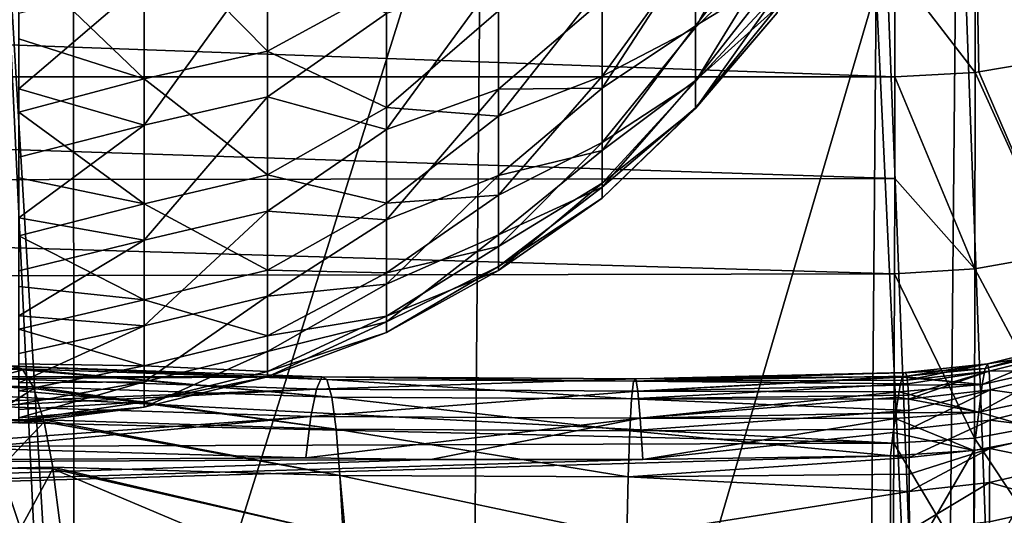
# Model space of a CAD drawing. Header units: metres. Extents: x -22 to 73, y -229 to 22.
# Tile 273 of 447: x 64.87 to 69.76, y -19.38 to -16.92. Entities that reach past the tile are written whole.
import ezdxf

# ---------------------------------------------------------------- set-up
doc = ezdxf.new("R2010")
doc.units = ezdxf.units.M
doc.layers.add('solid_509500_SW0001', color=7, linetype='CONTINUOUS')

msp = doc.modelspace()

# ---------------------------------------------------------------- linework, layer by layer
at = {"layer": 'solid_509500_SW0001'}
for points in [[(64.756363, -15.708315, 104.718361), (65.137794, -22.062777, 113.876381), (65.130638, -15.602813, 104.661674)], [(65.130638, -15.602813, 104.661674), (65.137794, -22.062777, 113.876381), (67.162041, -15.601653, 104.804047)], [(65.137794, -22.062777, 113.876381), (67.091408, -23.696112, 116.345337), (67.162041, -15.601653, 104.804047)], [(69.122375, -16.762787, 106.363914), (67.162041, -15.601653, 104.804047), (67.091408, -23.696112, 116.345337)], [(69.45211, -23.765558, 116.267342), (69.133659, -15.586576, 104.691223), (69.122375, -16.762787, 106.363914)], [(69.526772, -15.665167, 104.716293), (69.133659, -15.586576, 104.691223), (69.45211, -23.765558, 116.267342)], [(64.756363, -15.708315, 104.718361), (65.13765, -23.733, 116.26387), (65.137794, -22.062777, 113.876381)], [(64.761993, -23.803009, 116.271606), (65.13765, -23.733, 116.26387), (64.756363, -15.708315, 104.718361)], [(69.526772, -15.665167, 104.716293), (69.45211, -23.765558, 116.267342), (69.828972, -23.847116, 116.212555)], [(69.910164, -15.749055, 104.659492), (69.526772, -15.665167, 104.716293), (69.828972, -23.847116, 116.212555)], [(69.612259, -16.067722, 54.519958), (70.023659, -16.002293, 54.573952), (70.025459, -17.110849, 56.018856)], [(69.612259, -16.067722, 54.519958), (69.614059, -17.180368, 55.970177), (69.214699, -16.660301, 55.215855)], [(69.612259, -16.067722, 54.519958), (70.025459, -17.110849, 56.018856), (69.632294, -17.178318, 55.971611)], [(69.612259, -16.067722, 54.519958), (69.632294, -17.178318, 55.971611), (69.614059, -17.180368, 55.970177)], [(68.63073, -16.216549, 72.720711), (68.224693, -16.95726, 71.787834), (68.224693, -16.556847, 73.269463)], [(68.63073, -16.216549, 72.720711), (68.63073, -16.564034, 71.300659), (68.224693, -16.95726, 71.787834)], [(65.48349, -16.451466, 77.206696), (66.098099, -16.319668, 77.132935), (66.098099, -17.074055, 75.630119)], [(66.688698, -16.751656, 75.788979), (66.098099, -17.074055, 75.630119), (66.098099, -16.319668, 77.132935)], [(68.63073, -16.420589, 64.04705), (68.224693, -16.544857, 62.693012), (68.224693, -16.948629, 64.173721)], [(68.63073, -16.700914, 65.481865), (68.63073, -16.420589, 64.04705), (68.224693, -16.948629, 64.173721)], [(65.48349, -16.451466, 77.206696), (65.48349, -17.211945, 75.691742), (64.861679, -16.614517, 77.060074)], [(65.48349, -16.451466, 77.206696), (66.098099, -17.074055, 75.630119), (65.48349, -17.211945, 75.691742)], [(68.224693, -16.544857, 62.693012), (67.76059, -16.823778, 62.169476), (67.76059, -17.25823, 63.619583)], [(68.224693, -16.948629, 64.173721), (68.224693, -16.544857, 62.693012), (67.76059, -17.25823, 63.619583)], [(68.224693, -16.556847, 73.269463), (67.76059, -17.199228, 72.606636), (67.76059, -16.745773, 74.050919)], [(68.224693, -16.556847, 73.269463), (68.224693, -16.95726, 71.787834), (67.76059, -17.199228, 72.606636)], [(68.63073, -16.564034, 71.300659), (68.224693, -17.225367, 70.276657), (68.224693, -16.95726, 71.787834)], [(68.63073, -16.564034, 71.300659), (68.63073, -16.787413, 69.855888), (68.224693, -17.225367, 70.276657)], [(65.48349, -17.211945, 75.691742), (64.861679, -17.014135, 76.285309), (64.861679, -16.614517, 77.060074)], [(65.48349, -17.442165, 60.845646), (66.098099, -17.302431, 60.902962), (66.098099, -16.595005, 59.377476)], [(65.48349, -17.442165, 60.845646), (66.098099, -16.595005, 59.377476), (65.48349, -16.729025, 59.307838)], [(66.688698, -16.888149, 60.51157), (66.098099, -16.595005, 59.377476), (66.098099, -17.302431, 60.902962)], [(53.799999, -16.64447, 55.195251), (69.215134, -17.202192, 55.954895), (53.799999, -17.202192, 55.954895)], [(53.799999, -16.64447, 55.195251), (69.214699, -16.660301, 55.215855), (69.215134, -17.202192, 55.954895)], [(69.614059, -17.180368, 55.970177), (69.215134, -17.202192, 55.954895), (69.214699, -16.660301, 55.215855)], [(65.48349, -16.729025, 59.307838), (64.861679, -16.887453, 59.459446), (64.861679, -17.262856, 60.246227)], [(65.48349, -17.442165, 60.845646), (65.48349, -16.729025, 59.307838), (64.861679, -17.262856, 60.246227)], [(67.245842, -16.702099, 60.836014), (66.688698, -16.888149, 60.51157), (66.688698, -17.464491, 61.976902)], [(67.245842, -17.263046, 62.319324), (67.245842, -16.702099, 60.836014), (66.688698, -17.464491, 61.976902)], [(67.76059, -16.823778, 62.169476), (67.245842, -16.702099, 60.836014), (67.245842, -17.263046, 62.319324)], [(68.63073, -16.700914, 65.481865), (68.224693, -16.948629, 64.173721), (68.224693, -17.22016, 65.684296)], [(68.63073, -16.856112, 66.935547), (68.63073, -16.700914, 65.481865), (68.224693, -17.22016, 65.684296)], [(66.688698, -16.751656, 75.788979), (66.688698, -17.354086, 74.334183), (66.098099, -17.074055, 75.630119)], [(67.245842, -16.874577, 74.747704), (66.688698, -17.354086, 74.334183), (66.688698, -16.751656, 75.788979)], [(69.07869, -21.97039, 113.787926), (69.122375, -16.762787, 106.363914), (67.091408, -23.696112, 116.345337)], [(67.76059, -16.745773, 74.050919), (67.245842, -17.398577, 73.250938), (67.245842, -16.874577, 74.747704)], [(67.76059, -16.745773, 74.050919), (67.76059, -17.199228, 72.606636), (67.245842, -17.398577, 73.250938)], [(69.45211, -23.765558, 116.267342), (69.122375, -16.762787, 106.363914), (69.07869, -21.97039, 113.787926)], [(67.76059, -17.25823, 63.619583), (67.76059, -16.823778, 62.169476), (67.245842, -17.263046, 62.319324)], [(68.63073, -16.787413, 69.855888), (68.224693, -17.35907, 68.747711), (68.224693, -17.225367, 70.276657)], [(68.63073, -16.787413, 69.855888), (68.63073, -16.885017, 68.397202), (68.224693, -17.35907, 68.747711)], [(67.245842, -16.874577, 74.747704), (67.245842, -17.398577, 73.250938), (66.688698, -17.354086, 74.334183)], [(68.63073, -16.856112, 66.935547), (68.224693, -17.22016, 65.684296), (68.224693, -17.35733, 67.212929)], [(68.63073, -16.885017, 68.397202), (68.63073, -16.856112, 66.935547), (68.224693, -17.35733, 67.212929)], [(66.688698, -17.464491, 61.976902), (66.688698, -16.888149, 60.51157), (66.098099, -17.302431, 60.902962)], [(68.63073, -16.885017, 68.397202), (68.224693, -17.35733, 67.212929), (68.224693, -17.35907, 68.747711)], [(68.224693, -16.948629, 64.173721), (67.76059, -17.25823, 63.619583), (67.76059, -17.567936, 65.101357)], [(68.224693, -17.22016, 65.684296), (68.224693, -16.948629, 64.173721), (67.76059, -17.567936, 65.101357)], [(68.224693, -16.95726, 71.787834), (67.76059, -17.528364, 71.129059), (67.76059, -17.199228, 72.606636)], [(68.224693, -16.95726, 71.787834), (68.224693, -17.225367, 70.276657), (67.76059, -17.528364, 71.129059)], [(65.48349, -17.211945, 75.691742), (64.861679, -17.377647, 75.492966), (64.861679, -17.014135, 76.285309)], [(65.48349, -17.211945, 75.691742), (66.098099, -17.074055, 75.630119), (66.098099, -17.690405, 74.065613)], [(66.688698, -17.354086, 74.334183), (66.098099, -17.690405, 74.065613), (66.098099, -17.074055, 75.630119)], [(69.632294, -17.178318, 55.971611), (70.025459, -17.110849, 56.018856), (70.02375, -18.084396, 57.546013)], [(69.214699, -17.708363, 56.712227), (53.799999, -17.202192, 55.954895), (69.215134, -17.202192, 55.954895)], [(53.799999, -17.725273, 56.738796), (53.799999, -17.202192, 55.954895), (69.214699, -17.708363, 56.712227)], [(65.48349, -17.211945, 75.691742), (65.48349, -17.833271, 74.114601), (64.861679, -17.377647, 75.492966)], [(65.48349, -17.211945, 75.691742), (66.098099, -17.690405, 74.065613), (65.48349, -17.833271, 74.114601)], [(67.76059, -17.199228, 72.606636), (67.245842, -17.790098, 71.714195), (67.245842, -17.398577, 73.250938)], [(67.76059, -17.199228, 72.606636), (67.76059, -17.528364, 71.129059), (67.245842, -17.790098, 71.714195)], [(68.224693, -17.22016, 65.684296), (67.76059, -17.567936, 65.101357), (67.76059, -17.75066, 66.60408)], [(68.224693, -17.35733, 67.212929), (68.224693, -17.22016, 65.684296), (67.76059, -17.75066, 66.60408)], [(68.224693, -17.225367, 70.276657), (67.76059, -17.730803, 69.62886), (67.76059, -17.528364, 71.129059)], [(68.224693, -17.225367, 70.276657), (68.224693, -17.35907, 68.747711), (67.76059, -17.730803, 69.62886)], [(69.612358, -18.157503, 57.50296), (69.214699, -17.708363, 56.712227), (69.215134, -17.202192, 55.954895)], [(69.612358, -18.157503, 57.50296), (69.215134, -17.202192, 55.954895), (69.614059, -17.180368, 55.970177)], [(69.612358, -18.157503, 57.50296), (69.614059, -17.180368, 55.970177), (70.02375, -18.084396, 57.546013)], [(69.614059, -17.180368, 55.970177), (69.632294, -17.178318, 55.971611), (70.02375, -18.084396, 57.546013)], [(65.48349, -17.442165, 60.845646), (64.861679, -17.262856, 60.246227), (64.861679, -17.601625, 61.049465)], [(67.245842, -17.263046, 62.319324), (66.688698, -17.464491, 61.976902), (66.688698, -17.913958, 63.485989)], [(67.245842, -17.692547, 63.845894), (67.245842, -17.263046, 62.319324), (66.688698, -17.913958, 63.485989)], [(67.76059, -17.25823, 63.619583), (67.245842, -17.263046, 62.319324), (67.245842, -17.692547, 63.845894)], [(67.76059, -17.567936, 65.101357), (67.76059, -17.25823, 63.619583), (67.245842, -17.692547, 63.845894)], [(65.48349, -18.014292, 62.441292), (66.098099, -17.869974, 62.485825), (66.098099, -17.302431, 60.902962)], [(65.48349, -18.014292, 62.441292), (66.098099, -17.302431, 60.902962), (65.48349, -17.442165, 60.845646)], [(66.688698, -17.464491, 61.976902), (66.098099, -17.302431, 60.902962), (66.098099, -17.869974, 62.485825)], [(66.688698, -17.354086, 74.334183), (66.688698, -17.830444, 72.833366), (66.098099, -17.690405, 74.065613)], [(67.245842, -17.398577, 73.250938), (66.688698, -17.830444, 72.833366), (66.688698, -17.354086, 74.334183)], [(68.224693, -17.35733, 67.212929), (67.76059, -17.75066, 66.60408), (67.76059, -17.80508, 68.116898)], [(68.224693, -17.35907, 68.747711), (68.224693, -17.35733, 67.212929), (67.76059, -17.80508, 68.116898)], [(68.224693, -17.35907, 68.747711), (67.76059, -17.80508, 68.116898), (67.76059, -17.730803, 69.62886)], [(65.48349, -17.833271, 74.114601), (64.861679, -17.704285, 74.684715), (64.861679, -17.377647, 75.492966)], [(67.245842, -17.398577, 73.250938), (67.245842, -17.790098, 71.714195), (66.688698, -17.830444, 72.833366)], [(65.48349, -17.442165, 60.845646), (64.861679, -17.601625, 61.049465), (64.861679, -17.903044, 61.867451)], [(65.48349, -18.014292, 62.441292), (65.48349, -17.442165, 60.845646), (64.861679, -17.903044, 61.867451)], [(66.688698, -17.913958, 63.485989), (66.688698, -17.464491, 61.976902), (66.098099, -17.869974, 62.485825)], [(67.76059, -17.528364, 71.129059), (67.245842, -18.046162, 70.149162), (67.245842, -17.790098, 71.714195)], [(67.76059, -17.528364, 71.129059), (67.76059, -17.730803, 69.62886), (67.245842, -18.046162, 70.149162)], [(67.76059, -17.567936, 65.101357), (67.245842, -17.692547, 63.845894), (67.245842, -17.987331, 65.404091)], [(67.76059, -17.75066, 66.60408), (67.76059, -17.567936, 65.101357), (67.245842, -17.987331, 65.404091)], [(53.799999, -17.725273, 56.738796), (69.214699, -17.708363, 56.712227), (69.213615, -18.181244, 57.490841)], [(65.48349, -17.833271, 74.114601), (64.861679, -17.993353, 73.862282), (64.861679, -17.704285, 74.684715)], [(65.48349, -17.833271, 74.114601), (66.098099, -17.690405, 74.065613), (66.098099, -18.163733, 72.452072)], [(66.688698, -17.830444, 72.833366), (66.098099, -18.163733, 72.452072), (66.098099, -17.690405, 74.065613)], [(67.245842, -17.692547, 63.845894), (66.688698, -17.913958, 63.485989), (66.688698, -18.233282, 65.02787)], [(67.245842, -17.987331, 65.404091), (67.245842, -17.692547, 63.845894), (66.688698, -18.233282, 65.02787)], [(69.612358, -18.157503, 57.50296), (69.213615, -18.181244, 57.490841), (69.214699, -17.708363, 56.712227)], [(53.799999, -18.212656, 57.545376), (53.799999, -17.725273, 56.738796), (69.213615, -18.181244, 57.490841)], [(67.76059, -17.730803, 69.62886), (67.245842, -18.164814, 68.567772), (67.245842, -18.046162, 70.149162)], [(67.76059, -17.730803, 69.62886), (67.76059, -17.80508, 68.116898), (67.245842, -18.164814, 68.567772)], [(67.76059, -17.75066, 66.60408), (67.245842, -17.987331, 65.404091), (67.245842, -18.145155, 66.982056)], [(67.76059, -17.80508, 68.116898), (67.76059, -17.75066, 66.60408), (67.245842, -18.145155, 66.982056)], [(67.245842, -17.790098, 71.714195), (66.688698, -18.177269, 71.29744), (66.688698, -17.830444, 72.833366)], [(67.245842, -17.790098, 71.714195), (67.245842, -18.046162, 70.149162), (66.688698, -18.177269, 71.29744)], [(67.76059, -17.80508, 68.116898), (67.245842, -18.145155, 66.982056), (67.245842, -18.164814, 68.567772)], [(65.48349, -17.833271, 74.114601), (65.48349, -18.310421, 72.488029), (64.861679, -17.993353, 73.862282)], [(65.48349, -17.833271, 74.114601), (66.098099, -18.163733, 72.452072), (65.48349, -18.310421, 72.488029)], [(66.688698, -17.830444, 72.833366), (66.688698, -18.177269, 71.29744), (66.098099, -18.163733, 72.452072)], [(65.48349, -18.014292, 62.441292), (64.861679, -17.903044, 61.867451), (64.861679, -18.166471, 62.698452)], [(65.48349, -18.440777, 64.081879), (66.098099, -18.293043, 64.113266), (66.098099, -17.869974, 62.485825)], [(65.48349, -18.440777, 64.081879), (66.098099, -17.869974, 62.485825), (65.48349, -18.014292, 62.441292)], [(66.688698, -17.913958, 63.485989), (66.098099, -17.869974, 62.485825), (66.098099, -18.293043, 64.113266)], [(66.688698, -18.233282, 65.02787), (66.688698, -17.913958, 63.485989), (66.098099, -18.293043, 64.113266)], [(65.48349, -18.310421, 72.488029), (64.861679, -18.24424, 73.027412), (64.861679, -17.993353, 73.862282)], [(67.245842, -17.987331, 65.404091), (66.688698, -18.233282, 65.02787), (66.688698, -18.420147, 66.591339)], [(67.245842, -18.145155, 66.982056), (67.245842, -17.987331, 65.404091), (66.688698, -18.420147, 66.591339)], [(65.48349, -18.014292, 62.441292), (64.861679, -18.166471, 62.698452), (64.861679, -18.391352, 63.540703)], [(65.48349, -18.440777, 64.081879), (65.48349, -18.014292, 62.441292), (64.861679, -18.391352, 63.540703)], [(67.245842, -18.046162, 70.149162), (66.688698, -18.392038, 69.737549), (66.688698, -18.177269, 71.29744)], [(67.245842, -18.046162, 70.149162), (67.245842, -18.164814, 68.567772), (66.688698, -18.392038, 69.737549)], [(69.612358, -18.157503, 57.50296), (70.02375, -18.084396, 57.546013), (70.021797, -18.921871, 59.152241)], [(67.245842, -18.145155, 66.982056), (66.688698, -18.420147, 66.591339), (66.688698, -18.473194, 68.165047)], [(67.245842, -18.164814, 68.567772), (67.245842, -18.145155, 66.982056), (66.688698, -18.473194, 68.165047)], [(53.799999, -18.212656, 57.545376), (69.213615, -18.181244, 57.490841), (69.210701, -19.023542, 59.105911)], [(65.48349, -18.310421, 72.488029), (66.098099, -18.163733, 72.452072), (66.098099, -18.490211, 70.802536)], [(66.688698, -18.177269, 71.29744), (66.098099, -18.490211, 70.802536), (66.098099, -18.163733, 72.452072)], [(66.688698, -18.177269, 71.29744), (66.688698, -18.392038, 69.737549), (66.098099, -18.490211, 70.802536)], [(67.245842, -18.164814, 68.567772), (66.688698, -18.473194, 68.165047), (66.688698, -18.392038, 69.737549)], [(69.610451, -18.998503, 59.115517), (69.210701, -19.023542, 59.105911), (69.213615, -18.181244, 57.490841)], [(69.610451, -18.998503, 59.115517), (69.213615, -18.181244, 57.490841), (69.612358, -18.157503, 57.50296)], [(69.610451, -18.998503, 59.115517), (69.612358, -18.157503, 57.50296), (70.021797, -18.921871, 59.152241)], [(53.799999, -18.663363, 58.373013), (53.799999, -18.212656, 57.545376), (69.210701, -19.023542, 59.105911)], [(65.48349, -18.310421, 72.488029), (64.861679, -18.456409, 72.18187), (64.861679, -18.24424, 73.027412)], [(66.688698, -18.233282, 65.02787), (66.098099, -18.293043, 64.113266), (66.098099, -18.568218, 65.772133)], [(66.688698, -18.420147, 66.591339), (66.688698, -18.233282, 65.02787), (66.098099, -18.568218, 65.772133)], [(65.48349, -18.718174, 65.754143), (66.098099, -18.568218, 65.772133), (66.098099, -18.293043, 64.113266)], [(65.48349, -18.718174, 65.754143), (66.098099, -18.293043, 64.113266), (65.48349, -18.440777, 64.081879)], [(65.48349, -18.310421, 72.488029), (65.48349, -18.639536, 70.825172), (64.861679, -18.456409, 72.18187)], [(65.48349, -18.310421, 72.488029), (66.098099, -18.490211, 70.802536), (65.48349, -18.639536, 70.825172)], [(65.48349, -18.440777, 64.081879), (64.861679, -18.391352, 63.540703), (64.861679, -18.577202, 64.39241)], [(66.688698, -18.392038, 69.737549), (66.098099, -18.667202, 69.130341), (66.098099, -18.490211, 70.802536)], [(66.688698, -18.392038, 69.737549), (66.688698, -18.473194, 68.165047), (66.098099, -18.667202, 69.130341)], [(65.48349, -18.440777, 64.081879), (64.861679, -18.577202, 64.39241), (64.861679, -18.723633, 65.251785)], [(65.48349, -18.718174, 65.754143), (65.48349, -18.440777, 64.081879), (64.861679, -18.723633, 65.251785)], [(66.688698, -18.420147, 66.591339), (66.098099, -18.568218, 65.772133), (66.098099, -18.693275, 67.449013)], [(66.688698, -18.473194, 68.165047), (66.688698, -18.420147, 66.591339), (66.098099, -18.693275, 67.449013)], [(65.48349, -18.639536, 70.825172), (64.861679, -18.629416, 71.327461), (64.861679, -18.456409, 72.18187)], [(65.48349, -18.639536, 70.825172), (66.098099, -18.490211, 70.802536), (66.098099, -18.667202, 69.130341)], [(66.688698, -18.473194, 68.165047), (66.098099, -18.693275, 67.449013), (66.098099, -18.667202, 69.130341)], [(69.664688, -18.651709, 78.230095), (70.075638, -18.531078, 78.755127), (69.67614, -18.62925, 78.74585)], [(69.664688, -18.651709, 78.230095), (70.066818, -18.556139, 78.226967), (70.075638, -18.531078, 78.755127)], [(69.67614, -18.62925, 78.74585), (70.075638, -18.531078, 78.755127), (70.081261, -18.565937, 79.283104)], [(65.48349, -18.84424, 67.444565), (66.098099, -18.693275, 67.449013), (66.098099, -18.568218, 65.772133)], [(65.48349, -18.84424, 67.444565), (66.098099, -18.568218, 65.772133), (65.48349, -18.718174, 65.754143)], [(69.650108, -18.731976, 77.720413), (70.066818, -18.556139, 78.226967), (69.664688, -18.651709, 78.230095)], [(69.650108, -18.731976, 77.720413), (70.054947, -18.640486, 77.705429), (70.066818, -18.556139, 78.226967)], [(69.67614, -18.62925, 78.74585), (70.081261, -18.565937, 79.283104), (69.68428, -18.665121, 79.261086)], [(69.68428, -18.665121, 79.261086), (70.081261, -18.565937, 79.283104), (70.083549, -18.660585, 79.80397)], [(64.875771, -18.654402, 79.106598), (64.500771, -18.635063, 79.242302), (64.820366, -18.638523, 78.580994)], [(64.875771, -18.654402, 79.106598), (64.880493, -18.658777, 79.152794), (64.500771, -18.635063, 79.242302)], [(64.600815, -18.735552, 79.799843), (64.500771, -18.635063, 79.242302), (64.880493, -18.658777, 79.152794)], [(66.367172, -18.694403, 78.413544), (64.814247, -18.640505, 78.524666), (64.756859, -18.6917, 78.011681)], [(66.392632, -18.707373, 78.992195), (64.820366, -18.638523, 78.580994), (64.814247, -18.640505, 78.524666)], [(66.367172, -18.694403, 78.413544), (66.392632, -18.707373, 78.992195), (64.814247, -18.640505, 78.524666)], [(66.392632, -18.707373, 78.992195), (64.875771, -18.654402, 79.106598), (64.820366, -18.638523, 78.580994)], [(65.48349, -18.639536, 70.825172), (64.861679, -18.76289, 70.465981), (64.861679, -18.629416, 71.327461)], [(65.48349, -18.639536, 70.825172), (65.48349, -18.817957, 69.139473), (64.861679, -18.76289, 70.465981)], [(65.48349, -18.639536, 70.825172), (66.098099, -18.667202, 69.130341), (65.48349, -18.817957, 69.139473)], [(69.67614, -18.62925, 78.74585), (69.268044, -18.672926, 78.784904), (69.266945, -18.671825, 78.737495)], [(69.664688, -18.651709, 78.230095), (69.67614, -18.62925, 78.74585), (69.266945, -18.671825, 78.737495)], [(69.67614, -18.62925, 78.74585), (69.274261, -18.69109, 79.081184), (69.268044, -18.672926, 78.784904)], [(69.67614, -18.62925, 78.74585), (69.277214, -18.709709, 79.246162), (69.274261, -18.69109, 79.081184)], [(69.67614, -18.62925, 78.74585), (69.68428, -18.665121, 79.261086), (69.277214, -18.709709, 79.246162)], [(69.632591, -18.868839, 77.223221), (70.054947, -18.640486, 77.705429), (69.650108, -18.731976, 77.720413)], [(69.632591, -18.868839, 77.223221), (70.040154, -18.78277, 77.197098), (70.054947, -18.640486, 77.705429)], [(53.799999, -19.076483, 59.220036), (53.799999, -18.663363, 58.373013), (69.210701, -19.023542, 59.105911)], [(64.932861, -18.744045, 79.682205), (64.600815, -18.735552, 79.799843), (64.880493, -18.658777, 79.152794)], [(66.367172, -18.694403, 78.413544), (64.756859, -18.6917, 78.011681), (64.749321, -18.702587, 77.946259)], [(66.41629, -18.794636, 79.564445), (64.880493, -18.658777, 79.152794), (64.875771, -18.654402, 79.106598)], [(66.392632, -18.707373, 78.992195), (66.41629, -18.794636, 79.564445), (64.875771, -18.654402, 79.106598)], [(66.41629, -18.794636, 79.564445), (64.932861, -18.744045, 79.682205), (64.880493, -18.658777, 79.152794)], [(65.48349, -18.817957, 69.139473), (66.098099, -18.667202, 69.130341), (66.098099, -18.693275, 67.449013)], [(65.48349, -18.817957, 69.139473), (66.098099, -18.693275, 67.449013), (65.48349, -18.84424, 67.444565)], [(67.916443, -18.71615, 78.97081), (69.268044, -18.672926, 78.784904), (69.274261, -18.69109, 79.081184)], [(67.916443, -18.71615, 78.97081), (67.9272, -18.703564, 78.393188), (69.268044, -18.672926, 78.784904)], [(67.916443, -18.71615, 78.97081), (69.274261, -18.69109, 79.081184), (69.277214, -18.709709, 79.246162)], [(67.9272, -18.703564, 78.393188), (69.266945, -18.671825, 78.737495), (69.268044, -18.672926, 78.784904)], [(67.9272, -18.703564, 78.393188), (69.260658, -18.674217, 78.48774), (69.266945, -18.671825, 78.737495)], [(67.9272, -18.703564, 78.393188), (69.253258, -18.691345, 78.227859), (69.260658, -18.674217, 78.48774)], [(67.9272, -18.703564, 78.393188), (67.938538, -18.76511, 77.818741), (69.253258, -18.691345, 78.227859)], [(67.938538, -18.76511, 77.818741), (69.252136, -18.694992, 78.190994), (69.253258, -18.691345, 78.227859)], [(69.650108, -18.731976, 77.720413), (69.253258, -18.691345, 78.227859), (69.252136, -18.694992, 78.190994)], [(69.664688, -18.651709, 78.230095), (69.260658, -18.674217, 78.48774), (69.253258, -18.691345, 78.227859)], [(69.650108, -18.731976, 77.720413), (69.664688, -18.651709, 78.230095), (69.253258, -18.691345, 78.227859)], [(69.664688, -18.651709, 78.230095), (69.266945, -18.671825, 78.737495), (69.260658, -18.674217, 78.48774)], [(69.68428, -18.665121, 79.261086), (69.279259, -18.728586, 79.375259), (69.277214, -18.709709, 79.246162)], [(69.68428, -18.665121, 79.261086), (69.282997, -18.785208, 79.665863), (69.279259, -18.728586, 79.375259)], [(69.68428, -18.665121, 79.261086), (69.283821, -18.804661, 79.747276), (69.282997, -18.785208, 79.665863)], [(69.68428, -18.665121, 79.261086), (69.688919, -18.759109, 79.769096), (69.283821, -18.804661, 79.747276)], [(69.68428, -18.665121, 79.261086), (70.083549, -18.660585, 79.80397), (69.688919, -18.759109, 79.769096)], [(69.688919, -18.759109, 79.769096), (70.083549, -18.660585, 79.80397), (70.082336, -18.812639, 80.306778)], [(64.932861, -18.744045, 79.682205), (64.936264, -18.752132, 79.717735), (64.600815, -18.735552, 79.799843)], [(64.691208, -18.907188, 80.341446), (64.600815, -18.735552, 79.799843), (64.936264, -18.752132, 79.717735)], [(66.340347, -18.755939, 77.838097), (64.749321, -18.702587, 77.946259), (64.69101, -18.817438, 77.454155)], [(66.340347, -18.755939, 77.838097), (66.367172, -18.694403, 78.413544), (64.749321, -18.702587, 77.946259)], [(65.48349, -18.718174, 65.754143), (64.861679, -18.723633, 65.251785), (64.861679, -18.830332, 66.116982)], [(65.48349, -18.718174, 65.754143), (64.861679, -18.830332, 66.116982), (64.861679, -18.897072, 66.986176)], [(65.48349, -18.84424, 67.444565), (65.48349, -18.718174, 65.754143), (64.861679, -18.897072, 66.986176)], [(66.340347, -18.755939, 77.838097), (67.9272, -18.703564, 78.393188), (66.367172, -18.694403, 78.413544)], [(66.340347, -18.755939, 77.838097), (67.938538, -18.76511, 77.818741), (67.9272, -18.703564, 78.393188)], [(66.367172, -18.694403, 78.413544), (67.9272, -18.703564, 78.393188), (67.916443, -18.71615, 78.97081)], [(66.367172, -18.694403, 78.413544), (67.916443, -18.71615, 78.97081), (66.392632, -18.707373, 78.992195)], [(66.392632, -18.707373, 78.992195), (67.916443, -18.71615, 78.97081), (67.906433, -18.802664, 79.542061)], [(66.392632, -18.707373, 78.992195), (67.906433, -18.802664, 79.542061), (66.41629, -18.794636, 79.564445)], [(67.906433, -18.802664, 79.542061), (67.916443, -18.71615, 78.97081), (69.279259, -18.728586, 79.375259)], [(67.906433, -18.802664, 79.542061), (69.279259, -18.728586, 79.375259), (69.282997, -18.785208, 79.665863)], [(67.916443, -18.71615, 78.97081), (69.277214, -18.709709, 79.246162), (69.279259, -18.728586, 79.375259)], [(67.938538, -18.76511, 77.818741), (69.242523, -18.735201, 77.895958), (69.252136, -18.694992, 78.190994)], [(67.938538, -18.76511, 77.818741), (69.236366, -18.767881, 77.723717), (69.242523, -18.735201, 77.895958)], [(69.650108, -18.731976, 77.720413), (69.242523, -18.735201, 77.895958), (69.236366, -18.767881, 77.723717)], [(69.632591, -18.868839, 77.223221), (69.650108, -18.731976, 77.720413), (69.236366, -18.767881, 77.723717)], [(69.650108, -18.731976, 77.720413), (69.252136, -18.694992, 78.190994), (69.242523, -18.735201, 77.895958)], [(66.340347, -18.755939, 77.838097), (64.69101, -18.817438, 77.454155), (64.682114, -18.839602, 77.381165)], [(66.312592, -18.890965, 77.275383), (66.340347, -18.755939, 77.838097), (64.682114, -18.839602, 77.381165)], [(64.984558, -18.907917, 80.241753), (64.691208, -18.907188, 80.341446), (64.936264, -18.752132, 79.717735)], [(65.48349, -18.817957, 69.139473), (64.861679, -18.856548, 69.599274), (64.861679, -18.76289, 70.465981)], [(66.437759, -18.954746, 80.120827), (64.936264, -18.752132, 79.717735), (64.932861, -18.744045, 79.682205)], [(66.41629, -18.794636, 79.564445), (66.437759, -18.954746, 80.120827), (64.932861, -18.744045, 79.682205)], [(66.437759, -18.954746, 80.120827), (64.984558, -18.907917, 80.241753), (64.936264, -18.752132, 79.717735)], [(66.312592, -18.890965, 77.275383), (67.938538, -18.76511, 77.818741), (66.340347, -18.755939, 77.838097)], [(66.312592, -18.890965, 77.275383), (67.950264, -18.899776, 77.25692), (67.938538, -18.76511, 77.818741)], [(67.906433, -18.802664, 79.542061), (69.282997, -18.785208, 79.665863), (69.283821, -18.804661, 79.747276)], [(67.938538, -18.76511, 77.818741), (67.950264, -18.899776, 77.25692), (69.236366, -18.767881, 77.723717)], [(67.950264, -18.899776, 77.25692), (69.23185, -18.794685, 77.604004), (69.236366, -18.767881, 77.723717)], [(69.632591, -18.868839, 77.223221), (69.236366, -18.767881, 77.723717), (69.23185, -18.794685, 77.604004)], [(69.688919, -18.759109, 79.769096), (69.285431, -18.860661, 79.951721), (69.283821, -18.804661, 79.747276)], [(69.688919, -18.759109, 79.769096), (69.286507, -18.954571, 80.231606), (69.285431, -18.860661, 79.951721)], [(69.688919, -18.759109, 79.769096), (69.689796, -18.908709, 80.259048), (69.286507, -18.954571, 80.231606)], [(69.632591, -18.868839, 77.223221), (70.019493, -18.980434, 76.711624), (70.040154, -18.78277, 77.197098)], [(69.688919, -18.759109, 79.769096), (70.082336, -18.812639, 80.306778), (69.689796, -18.908709, 80.259048)], [(66.312592, -18.890965, 77.275383), (64.682114, -18.839602, 77.381165), (64.623901, -19.013685, 76.917534)], [(65.48349, -18.817957, 69.139473), (64.861679, -18.910194, 68.729172), (64.861679, -18.856548, 69.599274)], [(65.48349, -18.817957, 69.139473), (65.48349, -18.84424, 67.444565), (64.861679, -18.910194, 68.729172)], [(66.41629, -18.794636, 79.564445), (67.906433, -18.802664, 79.542061), (67.897346, -18.961676, 80.097527)], [(66.41629, -18.794636, 79.564445), (67.897346, -18.961676, 80.097527), (66.437759, -18.954746, 80.120827)], [(67.897346, -18.961676, 80.097527), (67.906433, -18.802664, 79.542061), (69.285431, -18.860661, 79.951721)], [(67.906433, -18.802664, 79.542061), (69.283821, -18.804661, 79.747276), (69.285431, -18.860661, 79.951721)], [(67.950264, -18.899776, 77.25692), (69.220184, -18.873194, 77.316444), (69.23185, -18.794685, 77.604004)], [(69.632591, -18.868839, 77.223221), (69.23185, -18.794685, 77.604004), (69.220184, -18.873194, 77.316444)], [(69.689796, -18.908709, 80.259048), (70.082336, -18.812639, 80.306778), (70.077782, -18.956848, 80.654572)], [(65.48349, -18.84424, 67.444565), (64.861679, -18.897072, 66.986176), (64.861679, -18.92371, 67.857521)], [(65.48349, -18.84424, 67.444565), (64.861679, -18.92371, 67.857521), (64.861679, -18.910194, 68.729172)], [(67.897346, -18.961676, 80.097527), (69.285431, -18.860661, 79.951721), (69.286507, -18.954571, 80.231606)], [(67.950264, -18.899776, 77.25692), (69.216499, -18.900375, 77.231323), (69.220184, -18.873194, 77.316444)], [(69.632591, -18.868839, 77.223221), (69.220184, -18.873194, 77.316444), (69.216499, -18.900375, 77.231323)], [(69.632591, -18.868839, 77.223221), (69.216499, -18.900375, 77.231323), (69.608704, -19.059576, 76.74778)], [(69.632591, -18.868839, 77.223221), (69.608704, -19.059576, 76.74778), (70.019493, -18.980434, 76.711624)], [(66.312592, -18.890965, 77.275383), (64.613739, -19.049229, 76.838943), (66.287399, -19.097286, 76.734627)], [(66.312592, -18.890965, 77.275383), (64.623901, -19.013685, 76.917534), (64.613739, -19.049229, 76.838943)], [(64.984558, -18.907917, 80.241753), (64.986763, -18.917063, 80.266579), (64.691208, -18.907188, 80.341446)], [(64.770447, -19.147167, 80.858253), (64.691208, -18.907188, 80.341446), (64.986763, -18.917063, 80.266579)], [(65.029976, -19.143246, 80.775772), (64.770447, -19.147167, 80.858253), (64.986763, -18.917063, 80.266579)], [(66.456696, -19.185047, 80.6521), (64.986763, -18.917063, 80.266579), (64.984558, -18.907917, 80.241753)], [(66.437759, -18.954746, 80.120827), (66.456696, -19.185047, 80.6521), (64.984558, -18.907917, 80.241753)], [(66.456696, -19.185047, 80.6521), (65.029976, -19.143246, 80.775772), (64.986763, -18.917063, 80.266579)], [(66.312592, -18.890965, 77.275383), (66.287399, -19.097286, 76.734627), (67.950264, -18.899776, 77.25692)], [(67.950264, -18.899776, 77.25692), (66.287399, -19.097286, 76.734627), (66.909653, -19.104925, 76.717903)], [(67.950264, -18.899776, 77.25692), (66.909653, -19.104925, 76.717903), (67.962212, -19.105339, 76.716995)], [(67.950264, -18.899776, 77.25692), (67.962212, -19.105339, 76.716995), (69.216499, -18.900375, 77.231323)], [(69.207542, -18.970388, 77.034554), (69.216499, -18.900375, 77.231323), (67.962212, -19.105339, 76.716995)], [(69.608704, -19.059576, 76.74778), (69.216499, -18.900375, 77.231323), (69.207542, -18.970388, 77.034554)], [(69.689796, -18.908709, 80.259048), (69.286293, -19.09514, 80.566872), (69.286507, -18.954571, 80.231606)], [(69.689796, -18.908709, 80.259048), (69.687531, -19.050312, 80.599487), (69.286293, -19.09514, 80.566872)], [(69.610451, -18.998503, 59.115517), (70.021797, -18.921871, 59.152241), (70.020638, -19.616852, 60.825176)], [(69.689796, -18.908709, 80.259048), (70.077782, -18.956848, 80.654572), (69.687531, -19.050312, 80.599487)], [(66.437759, -18.954746, 80.120827), (67.897346, -18.961676, 80.097527), (67.889336, -19.190565, 80.628059)], [(66.437759, -18.954746, 80.120827), (67.889336, -19.190565, 80.628059), (66.456696, -19.185047, 80.6521)], [(69.286293, -19.09514, 80.566872), (67.889336, -19.190565, 80.628059), (67.897346, -18.961676, 80.097527)], [(69.286293, -19.09514, 80.566872), (67.897346, -18.961676, 80.097527), (69.286507, -18.954571, 80.231606)], [(69.207542, -18.970388, 77.034554), (67.962212, -19.105339, 76.716995), (69.193993, -19.085819, 76.759651)], [(69.608704, -19.059576, 76.74778), (69.207542, -18.970388, 77.034554), (69.193993, -19.085819, 76.759651)], [(69.608566, -19.746185, 75.062851), (70.019386, -19.664297, 75.033768), (70.019493, -18.980434, 76.711624)], [(69.608704, -19.059576, 76.74778), (69.608566, -19.746185, 75.062851), (70.019493, -18.980434, 76.711624)], [(69.687531, -19.050312, 80.599487), (70.077782, -18.956848, 80.654572), (70.074478, -19.129255, 80.990486)], [(53.799999, -19.076483, 59.220036), (69.210701, -19.023542, 59.105911), (69.207756, -19.722727, 60.787922)], [(69.609352, -19.696636, 60.795197), (69.207756, -19.722727, 60.787922), (69.210701, -19.023542, 59.105911)], [(69.609352, -19.696636, 60.795197), (69.210701, -19.023542, 59.105911), (69.610451, -18.998503, 59.115517)], [(69.609352, -19.696636, 60.795197), (69.610451, -18.998503, 59.115517), (70.020638, -19.616852, 60.825176)], [(53.799999, -19.163097, 76.589279), (66.287399, -19.097286, 76.734627), (64.613739, -19.049229, 76.838943)], [(53.799999, -19.451185, 60.08474), (53.799999, -19.076483, 59.220036), (69.207756, -19.722727, 60.787922)], [(69.608704, -19.059576, 76.74778), (69.193993, -19.085819, 76.759651), (69.194641, -19.772955, 75.073212)], [(69.608704, -19.059576, 76.74778), (69.194641, -19.772955, 75.073212), (69.608566, -19.746185, 75.062851)], [(69.687531, -19.050312, 80.599487), (69.28653, -19.17692, 80.732864), (69.286293, -19.09514, 80.566872)], [(69.687531, -19.050312, 80.599487), (69.286888, -19.263798, 80.892494), (69.28653, -19.17692, 80.732864)], [(69.687531, -19.050312, 80.599487), (69.686264, -19.219601, 80.928368), (69.286888, -19.263798, 80.892494)], [(69.687531, -19.050312, 80.599487), (70.074478, -19.129255, 80.990486), (69.686264, -19.219601, 80.928368)], [(53.799999, -19.52916, 75.720879), (69.193993, -19.085819, 76.759651), (67.962212, -19.105339, 76.716995)], [(53.799999, -19.52916, 75.720879), (69.194641, -19.772955, 75.073212), (69.193993, -19.085819, 76.759651)], [(53.799999, -19.163097, 76.589279), (66.909653, -19.104925, 76.717903), (66.287399, -19.097286, 76.734627)], [(53.799999, -19.52916, 75.720879), (67.962212, -19.105339, 76.716995), (66.909653, -19.104925, 76.717903)], [(53.799999, -19.163097, 76.589279), (53.799999, -19.52916, 75.720879), (66.909653, -19.104925, 76.717903)], [(69.286293, -19.09514, 80.566872), (69.28653, -19.17692, 80.732864), (67.889336, -19.190565, 80.628059)], [(69.686264, -19.219601, 80.928368), (70.074478, -19.129255, 80.990486), (70.071388, -19.328516, 81.311096)], [(64.770447, -19.147167, 80.858253), (64.869591, -19.447515, 81.325623), (64.666611, -19.449465, 81.404594)], [(65.029976, -19.143246, 80.775772), (65.031158, -19.150871, 80.790359), (64.770447, -19.147167, 80.858253)], [(65.031158, -19.150871, 80.790359), (64.869591, -19.447515, 81.325623), (64.770447, -19.147167, 80.858253)], [(65.031158, -19.150871, 80.790359), (65.068359, -19.446047, 81.27523), (64.869591, -19.447515, 81.325623)], [(65.029976, -19.143246, 80.775772), (66.472801, -19.481684, 81.149406), (65.031158, -19.150871, 80.790359)], [(66.456696, -19.185047, 80.6521), (66.472801, -19.481684, 81.149406), (65.029976, -19.143246, 80.775772)], [(65.031158, -19.150871, 80.790359), (66.472801, -19.481684, 81.149406), (65.778847, -19.468105, 81.199013)], [(65.031158, -19.150871, 80.790359), (65.778847, -19.468105, 81.199013), (65.068359, -19.446047, 81.27523)], [(69.28653, -19.17692, 80.732864), (69.286888, -19.263798, 80.892494), (67.889336, -19.190565, 80.628059)], [(66.456696, -19.185047, 80.6521), (67.882523, -19.485527, 81.124847), (66.484314, -19.481844, 81.148788)], [(66.456696, -19.185047, 80.6521), (67.889336, -19.190565, 80.628059), (67.882523, -19.485527, 81.124847)], [(66.456696, -19.185047, 80.6521), (66.484314, -19.481844, 81.148788), (66.472801, -19.481684, 81.149406)], [(69.286888, -19.263798, 80.892494), (67.882523, -19.485527, 81.124847), (67.889336, -19.190565, 80.628059)], [(69.686264, -19.219601, 80.928368), (69.287666, -19.457785, 81.202454), (69.286888, -19.263798, 80.892494)], [(69.686264, -19.219601, 80.928368), (69.685165, -19.414902, 81.241989), (69.287666, -19.457785, 81.202454)], [(69.686264, -19.219601, 80.928368), (70.071388, -19.328516, 81.311096), (69.685165, -19.414902, 81.241989)], [(69.286888, -19.263798, 80.892494), (69.287666, -19.457785, 81.202454), (67.882523, -19.485527, 81.124847)], [(70.071388, -19.328516, 81.311096), (70.017578, -21.040855, 83.790787), (69.632225, -21.12816, 83.727676)], [(69.685165, -19.414902, 81.241989), (70.071388, -19.328516, 81.311096), (69.632225, -21.12816, 83.727676)]]:
    msp.add_3dface(points, dxfattribs=at)

doc.saveas('drawing.dxf')
